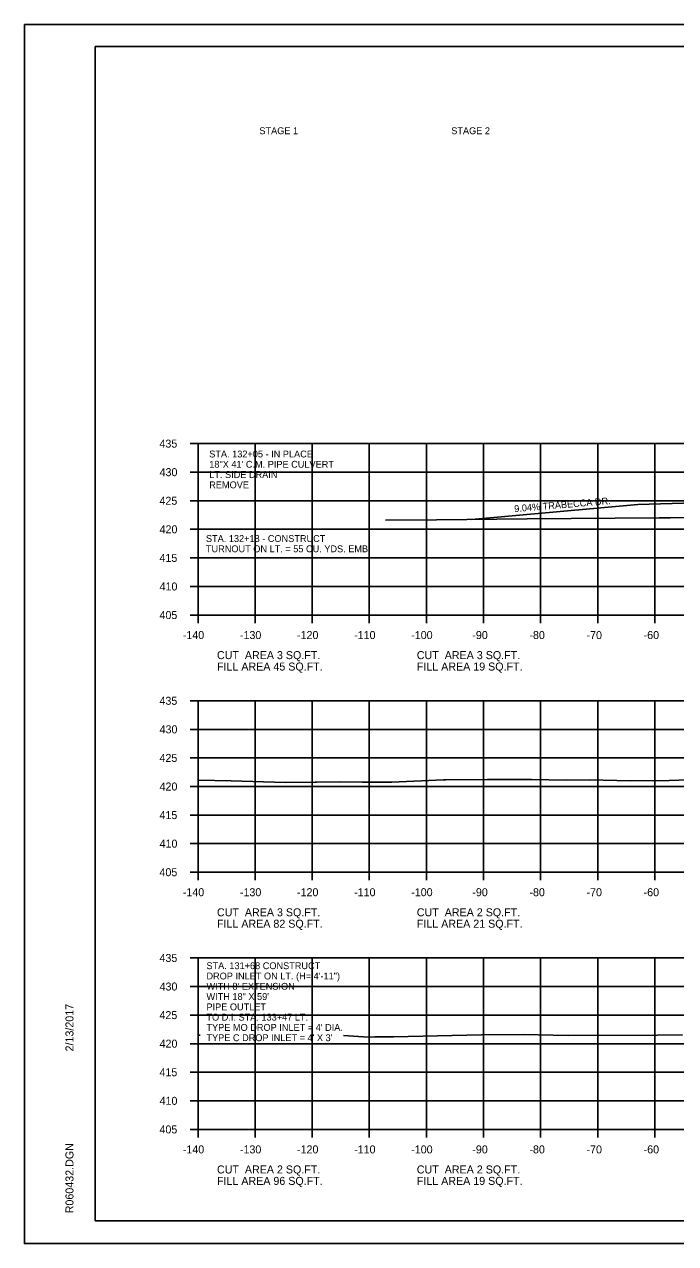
# Model space of a CAD drawing. Extents: x 1538688 to 1540766, y 656250 to 671912.
# Drawn here: x 1538687.8 to 1538801.8, y 660818 to 661031.3 of the extents above; entities that cross this region are included whole.
import ezdxf

# ---------------------------------------------------------------- set-up
doc = ezdxf.new("R2010")
doc.units = 0
for name, color, linetype in [('16', 7, 'Continuous'), ('18', 7, 'Continuous'), ('22', 7, 'Continuous'), ('26', 7, 'Continuous'), ('40', 7, 'Continuous'), ('7', 7, 'Continuous'), ('Borings', 7, 'Continuous'), ('Default', 7, 'Continuous'), ('Horizontal Alignment', 7, 'Continuous'), ('RipRap', 7, 'Continuous')]:
    doc.layers.add(name, color=color, linetype=linetype)

msp = doc.modelspace()

# ---------------------------------------------------------------- linework, layer by layer
at = {"layer": '16'}
for p, q in [((1538766.05, 660944.71), (1538795.18, 660947.34)), ((1538795.18, 660947.34), (1538805.18, 660947.6))]:
    msp.add_line(p, q, dxfattribs=at)
at = {"layer": '18'}
for points in [[(1538750.99, 660944.58), (1538759.94, 660944.66), (1538775.83, 660944.79), (1538798.93, 660944.99), (1538800.84, 660945), (1538804.93, 660945.06)], [(1538718.18, 660899.07), (1538723.99, 660898.96), (1538733.42, 660898.66), (1538738.7, 660898.73), (1538738.96, 660898.74), (1538743.21, 660898.79), (1538746.91, 660898.74), (1538752.1, 660898.71), (1538761.15, 660899.15), (1538761.37, 660899.15), (1538761.58, 660899.16), (1538768.9, 660899.19), (1538770.32, 660899.19), (1538776.57, 660899.2), (1538782.63, 660899.1), (1538786.74, 660899.14), (1538793.92, 660899), (1538800.67, 660899.05), (1538805.78, 660899.2)], [(1538718.18, 660854.47), (1538718.57, 660854.48)], [(1538743.64, 660854.39), (1538747.15, 660854.18), (1538748.33, 660854.1), (1538749.13, 660854.15), (1538749.36, 660854.15), (1538752.4, 660854.19), (1538767.85, 660854.54), (1538775.1, 660854.59), (1538782.99, 660854.43), (1538798.64, 660854.47), (1538803.03, 660854.5)]]:
    msp.add_lwpolyline(points, dxfattribs=at)
at = {"layer": '22'}
for p, q in [((1538718.18, 660957.98), (1538998.18, 660957.98)), ((1538718.18, 660927.98), (1538718.18, 660957.98)), ((1538728.18, 660927.98), (1538728.18, 660957.98)), ((1538738.18, 660927.98), (1538738.18, 660957.98)), ((1538748.18, 660927.98), (1538748.18, 660957.98)), ((1538758.18, 660927.98), (1538758.18, 660957.98)), ((1538768.18, 660927.98), (1538768.18, 660957.98)), ((1538778.18, 660927.98), (1538778.18, 660957.98)), ((1538788.18, 660927.98), (1538788.18, 660957.98)), ((1538798.18, 660927.98), (1538798.18, 660957.98)), ((1538718.18, 660952.98), (1538998.18, 660952.98)), ((1538718.18, 660947.98), (1538998.18, 660947.98)), ((1538718.18, 660942.98), (1538998.18, 660942.98)), ((1538718.18, 660937.98), (1538998.18, 660937.98)), ((1538718.18, 660932.98), (1538998.18, 660932.98)), ((1538718.18, 660927.98), (1538998.18, 660927.98)), ((1538718.18, 660912.98), (1538998.18, 660912.98)), ((1538718.18, 660882.98), (1538718.18, 660912.98)), ((1538728.18, 660882.98), (1538728.18, 660912.98)), ((1538738.18, 660882.98), (1538738.18, 660912.98)), ((1538748.18, 660882.98), (1538748.18, 660912.98)), ((1538758.18, 660882.98), (1538758.18, 660912.98)), ((1538768.18, 660882.98), (1538768.18, 660912.98)), ((1538778.18, 660882.98), (1538778.18, 660912.98)), ((1538788.18, 660882.98), (1538788.18, 660912.98)), ((1538798.18, 660882.98), (1538798.18, 660912.98)), ((1538718.18, 660907.98), (1538998.18, 660907.98)), ((1538718.18, 660902.98), (1538998.18, 660902.98)), ((1538718.18, 660897.98), (1538998.18, 660897.98)), ((1538718.18, 660892.98), (1538998.18, 660892.98)), ((1538718.18, 660887.98), (1538998.18, 660887.98)), ((1538718.18, 660882.98), (1538998.18, 660882.98)), ((1538718.18, 660867.98), (1538998.18, 660867.98)), ((1538718.18, 660837.98), (1538718.18, 660867.98)), ((1538728.18, 660837.98), (1538728.18, 660867.98)), ((1538738.18, 660837.98), (1538738.18, 660867.98)), ((1538748.18, 660837.98), (1538748.18, 660867.98)), ((1538758.18, 660837.98), (1538758.18, 660867.98)), ((1538768.18, 660837.98), (1538768.18, 660867.98)), ((1538778.18, 660837.98), (1538778.18, 660867.98)), ((1538788.18, 660837.98), (1538788.18, 660867.98)), ((1538798.18, 660837.98), (1538798.18, 660867.98)), ((1538718.18, 660862.98), (1538998.18, 660862.98)), ((1538718.18, 660857.98), (1538998.18, 660857.98)), ((1538718.18, 660852.98), (1538998.18, 660852.98)), ((1538718.18, 660847.98), (1538998.18, 660847.98)), ((1538718.18, 660842.98), (1538998.18, 660842.98)), ((1538718.18, 660837.98), (1538998.18, 660837.98))]:
    msp.add_line(p, q, dxfattribs=at)
at = {"layer": '26'}
for p, q in [((1538687.78, 661031.33), (1539021.11, 661031.33)), ((1538687.78, 660818), (1539021.11, 660818))]:
    msp.add_line(p, q, dxfattribs=at)
msp.add_lwpolyline([(1538687.77, 661031.33), (1539021.11, 661031.33), (1539021.11, 660818), (1538687.77, 660818)], close=True, dxfattribs=at)
at = {"layer": 'Borings'}
for p, q in [((1538716.78, 660957.98), (1538718.18, 660957.98)), ((1538718.18, 660927.98), (1538718.18, 660957.98)), ((1538716.78, 660952.98), (1538718.18, 660952.98)), ((1538716.78, 660947.98), (1538718.18, 660947.98)), ((1538716.78, 660942.98), (1538718.18, 660942.98)), ((1538716.78, 660937.98), (1538718.18, 660937.98)), ((1538716.78, 660932.98), (1538718.18, 660932.98)), ((1538716.78, 660927.98), (1538718.18, 660927.98)), ((1538718.18, 660927.98), (1538998.18, 660927.98)), ((1538718.18, 660926.58), (1538718.18, 660927.98)), ((1538728.18, 660926.58), (1538728.18, 660927.98)), ((1538738.18, 660926.58), (1538738.18, 660927.98)), ((1538748.18, 660926.58), (1538748.18, 660927.98)), ((1538758.18, 660926.58), (1538758.18, 660927.98)), ((1538768.18, 660926.58), (1538768.18, 660927.98)), ((1538778.18, 660926.58), (1538778.18, 660927.98)), ((1538788.18, 660926.58), (1538788.18, 660927.98)), ((1538798.18, 660926.58), (1538798.18, 660927.98)), ((1538716.78, 660912.98), (1538718.18, 660912.98)), ((1538718.18, 660882.98), (1538718.18, 660912.98)), ((1538716.78, 660907.98), (1538718.18, 660907.98)), ((1538716.78, 660902.98), (1538718.18, 660902.98)), ((1538716.78, 660897.98), (1538718.18, 660897.98)), ((1538716.78, 660892.98), (1538718.18, 660892.98)), ((1538716.78, 660887.98), (1538718.18, 660887.98)), ((1538716.78, 660882.98), (1538718.18, 660882.98)), ((1538718.18, 660882.98), (1538998.18, 660882.98)), ((1538718.18, 660881.58), (1538718.18, 660882.98)), ((1538728.18, 660881.58), (1538728.18, 660882.98)), ((1538738.18, 660881.58), (1538738.18, 660882.98)), ((1538748.18, 660881.58), (1538748.18, 660882.98)), ((1538758.18, 660881.58), (1538758.18, 660882.98)), ((1538768.18, 660881.58), (1538768.18, 660882.98)), ((1538778.18, 660881.58), (1538778.18, 660882.98)), ((1538788.18, 660881.58), (1538788.18, 660882.98)), ((1538798.18, 660881.58), (1538798.18, 660882.98)), ((1538716.78, 660867.98), (1538718.18, 660867.98)), ((1538718.18, 660837.98), (1538718.18, 660867.98)), ((1538716.78, 660862.98), (1538718.18, 660862.98)), ((1538716.78, 660857.98), (1538718.18, 660857.98)), ((1538716.78, 660852.98), (1538718.18, 660852.98)), ((1538716.78, 660847.98), (1538718.18, 660847.98)), ((1538716.78, 660842.98), (1538718.18, 660842.98)), ((1538716.78, 660837.98), (1538718.18, 660837.98)), ((1538718.18, 660837.98), (1538998.18, 660837.98)), ((1538718.18, 660836.58), (1538718.18, 660837.98)), ((1538728.18, 660836.58), (1538728.18, 660837.98)), ((1538738.18, 660836.58), (1538738.18, 660837.98)), ((1538748.18, 660836.58), (1538748.18, 660837.98)), ((1538758.18, 660836.58), (1538758.18, 660837.98)), ((1538768.18, 660836.58), (1538768.18, 660837.98)), ((1538778.18, 660836.58), (1538778.18, 660837.98)), ((1538788.18, 660836.58), (1538788.18, 660837.98)), ((1538798.18, 660836.58), (1538798.18, 660837.98))]:
    msp.add_line(p, q, dxfattribs=at)
at = {"layer": 'RipRap'}
for p, q in [((1538700.18, 661027.44), (1539016.36, 661027.44)), ((1538700.18, 660821.98), (1538700.18, 661027.44)), ((1538700.18, 660821.98), (1538700.18, 660821.98)), ((1539016.36, 660821.98), (1538700.18, 660821.98))]:
    msp.add_line(p, q, dxfattribs=at)

# ---------------------------------------------------------------- texts
at = {"layer": '16'}
msp.add_text('9.04% TRABECCA DR.', height=1.2, rotation=4.7924, dxfattribs=at).set_placement((1538773.61, 660945.98))
at = {"layer": '40'}
for s, p in [('STA. 131+68 CONSTRUCT', (1538719.66, 660866.02)), ('DROP INLET ON LT. (H= 4\'-11") ', (1538719.66, 660864.22)), ("WITH 8' EXTENSION ", (1538719.66, 660862.42)), ('WITH 18" X 59\'', (1538719.66, 660860.62)), ('TO D.I. STA. 133+47 LT.', (1538719.66, 660857.02)), ('PIPE OUTLET', (1538719.66, 660858.82)), ("TYPE MO DROP INLET = 4' DIA.", (1538719.66, 660855.22)), ("TYPE C DROP INLET = 4' X 3'", (1538719.66, 660853.42))]:
    msp.add_text(s, height=1.2, dxfattribs=at).set_placement(p)
at = {"layer": '7'}
for s, p in [('STA. 132+18 - CONSTRUCT', (1538719.57, 660940.77)), ('TURNOUT ON LT. = 55 CU. YDS. EMB.', (1538719.57, 660938.97))]:
    msp.add_text(s, height=1.2, dxfattribs=at).set_placement(p)
at = {"layer": 'Default'}
for s, p in [('STAGE 1', (1538728.93, 661012.12)), ('STAGE 2', (1538762.53, 661012.12)), ('STA. 132+05 - IN PLACE', (1538720.15, 660955.56)), ('18"X 41\' C.M. PIPE CULVERT', (1538720.15, 660953.76)), ('LT. SIDE DRAIN', (1538720.15, 660951.96)), ('REMOVE', (1538720.15, 660950.16))]:
    msp.add_text(s, height=1.2, dxfattribs=at).set_placement(p)
at = {"layer": 'Horizontal Alignment'}
for s, p in [('435', (1538711.43, 660957.28)), ('430', (1538711.45, 660952.28)), ('425', (1538711.43, 660947.28)), ('420', (1538711.45, 660942.28)), ('415', (1538711.43, 660937.28)), ('410', (1538711.45, 660932.28)), ('405', (1538711.43, 660927.28)), ('-140', (1538715.52, 660923.78)), ('-130', (1538725.52, 660923.78)), ('-120', (1538735.52, 660923.78)), ('-110', (1538745.52, 660923.78)), ('-100', (1538755.52, 660923.78)), ('-90', (1538766.22, 660923.78)), ('-80', (1538776.22, 660923.78)), ('-70', (1538786.22, 660923.78)), ('-60', (1538796.22, 660923.78)), ('CUT  AREA 3 SQ.FT.', (1538721.5, 660920.27)), ('CUT  AREA 3 SQ.FT.', (1538756.5, 660920.27)), ('FILL AREA 45 SQ.FT.', (1538721.5, 660918.27)), ('FILL AREA 19 SQ.FT.', (1538756.5, 660918.27)), ('435', (1538711.43, 660912.28)), ('430', (1538711.45, 660907.28)), ('425', (1538711.43, 660902.28)), ('420', (1538711.45, 660897.28)), ('415', (1538711.43, 660892.28)), ('410', (1538711.45, 660887.28)), ('405', (1538711.43, 660882.28)), ('-140', (1538715.52, 660878.78)), ('-130', (1538725.52, 660878.78)), ('-120', (1538735.52, 660878.78)), ('-110', (1538745.52, 660878.78)), ('-100', (1538755.52, 660878.78)), ('-90', (1538766.22, 660878.78)), ('-80', (1538776.22, 660878.78)), ('-70', (1538786.22, 660878.78)), ('-60', (1538796.22, 660878.78)), ('CUT  AREA 3 SQ.FT.', (1538721.5, 660875.27)), ('CUT  AREA 2 SQ.FT.', (1538756.5, 660875.27)), ('FILL AREA 82 SQ.FT.', (1538721.5, 660873.27)), ('FILL AREA 21 SQ.FT.', (1538756.5, 660873.27)), ('435', (1538711.43, 660867.28)), ('430', (1538711.45, 660862.28)), ('425', (1538711.43, 660857.28)), ('420', (1538711.45, 660852.28)), ('415', (1538711.43, 660847.28)), ('410', (1538711.45, 660842.28)), ('405', (1538711.43, 660837.28)), ('-140', (1538715.52, 660833.78)), ('-130', (1538725.52, 660833.78)), ('-120', (1538735.52, 660833.78)), ('-110', (1538745.52, 660833.78)), ('-100', (1538755.52, 660833.78)), ('-90', (1538766.22, 660833.78)), ('-80', (1538776.22, 660833.78)), ('-70', (1538786.22, 660833.78)), ('-60', (1538796.22, 660833.78)), ('CUT  AREA 2 SQ.FT.', (1538721.5, 660830.27)), ('CUT  AREA 2 SQ.FT.', (1538756.5, 660830.27)), ('FILL AREA 96 SQ.FT.', (1538721.5, 660828.27)), ('FILL AREA 19 SQ.FT.', (1538756.5, 660828.27))]:
    msp.add_text(s, height=1.4, dxfattribs=at).set_placement(p)
at = {"layer": 'RipRap'}
for s, p in [('2/13/2017', (1538696.37, 660851.62)), ('R060432.DGN', (1538696.37, 660823.3))]:
    msp.add_text(s, height=1.4, rotation=90, dxfattribs=at).set_placement(p)

doc.saveas('drawing.dxf')
